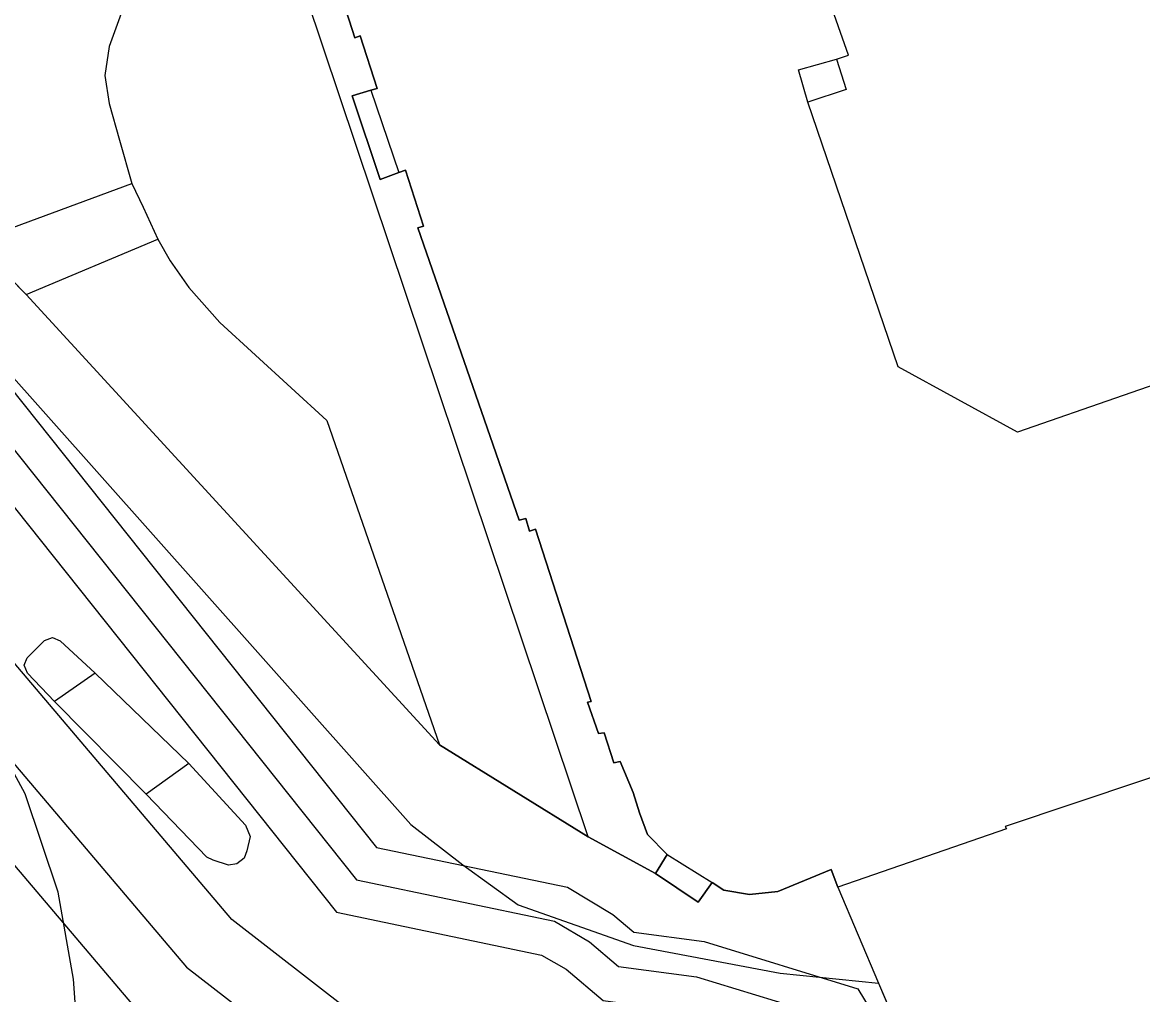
# Model space of a CAD drawing. Extents: x -264070 to -262271, y -1238894 to -1238141.
# Drawn here: x -263038.7 to -262987.2, y -1238816.6 to -1238771.9 of the extents above; entities that cross this region are included whole.
import ezdxf

# ---------------------------------------------------------------- set-up
doc = ezdxf.new("R2010")
doc.units = 0
for name, color, linetype in [('body_kn', 7, 'Continuous'), ('katuz_linie', 7, 'Continuous'), ('kladpar_hranice', 7, 'Continuous'), ('kladpar_plochy', 7, 'Continuous'), ('linie', 7, 'Continuous'), ('tarchy_linie', 7, 'Continuous'), ('zappar_hrandruhpozemk', 7, 'Continuous'), ('zuob_linie', 7, 'Continuous'), ('zuob_plochy', 7, 'Continuous')]:
    doc.layers.add(name, color=color, linetype=linetype)

msp = doc.modelspace()

# ---------------------------------------------------------------- linework, layer by layer
at = {"layer": 'body_kn'}
for p, q in [((-263023.43, -1238772.59), (-263023.43, -1238772.59)), ((-263023.19, -1238772.51), (-263023.19, -1238772.51)), ((-263034.72, -1238772.99), (-263034.72, -1238772.99)), ((-263001.29, -1238773.57), (-263001.29, -1238773.57)), ((-263001.29, -1238773.57), (-263001.29, -1238773.57)), ((-263000.73, -1238773.39), (-263000.73, -1238773.39)), ((-263003.04, -1238774.07), (-263003.04, -1238774.07)), ((-263034.93, -1238774.33), (-263034.93, -1238774.33)), ((-263023.56, -1238775.26), (-263023.56, -1238775.26)), ((-263022.7, -1238775.01), (-263022.7, -1238775.01)), ((-263022.7, -1238775.01), (-263022.7, -1238775.01)), ((-263022.4, -1238774.92), (-263022.4, -1238774.92)), ((-263000.84, -1238774.97), (-263000.84, -1238774.97)), ((-263034.72, -1238775.61), (-263034.72, -1238775.61)), ((-263002.6, -1238775.55), (-263002.6, -1238775.55)), ((-263002.6, -1238775.55), (-263002.6, -1238775.55)), ((-263034.25, -1238777.31), (-263034.25, -1238777.31)), ((-263021.41, -1238778.79), (-263021.41, -1238778.79)), ((-263021.11, -1238778.69), (-263021.11, -1238778.69)), ((-263033.69, -1238779.3), (-263033.69, -1238779.3)), ((-263022.26, -1238779.11), (-263022.26, -1238779.11)), ((-263033.17, -1238780.38), (-263033.17, -1238780.38)), ((-263020.54, -1238781.34), (-263020.54, -1238781.34)), ((-263020.28, -1238781.26), (-263020.28, -1238781.26)), ((-263032.49, -1238781.85), (-263032.49, -1238781.85)), ((-263031.92, -1238782.86), (-263031.92, -1238782.86)), ((-263031.07, -1238784.08), (-263031.07, -1238784.08)), ((-263038.54, -1238784.4), (-263038.54, -1238784.4)), ((-263038.54, -1238784.4), (-263038.54, -1238784.4)), ((-263029.64, -1238785.69), (-263029.64, -1238785.69)), ((-262998.45, -1238787.73), (-262998.45, -1238787.73)), ((-263024.72, -1238790.2), (-263024.72, -1238790.2)), ((-262992.96, -1238790.74), (-262992.96, -1238790.74)), ((-263015.88, -1238794.79), (-263015.88, -1238794.79)), ((-263015.57, -1238794.7), (-263015.57, -1238794.7)), ((-263015.4, -1238795.29), (-263015.4, -1238795.29)), ((-263015.12, -1238795.2), (-263015.12, -1238795.2)), ((-263037.7, -1238800.32), (-263037.7, -1238800.32)), ((-263037.33, -1238800.18), (-263037.33, -1238800.18)), ((-263036.98, -1238800.33), (-263036.98, -1238800.33)), ((-263038.63, -1238801.46), (-263038.63, -1238801.46)), ((-263038.49, -1238801.11), (-263038.49, -1238801.11)), ((-263038.48, -1238801.82), (-263038.48, -1238801.82)), ((-263035.37, -1238801.83), (-263035.37, -1238801.83)), ((-263037.24, -1238803.13), (-263037.24, -1238803.13)), ((-263037.24, -1238803.13), (-263037.24, -1238803.13)), ((-263012.57, -1238803.12), (-263012.57, -1238803.12)), ((-263012.73, -1238803.15), (-263012.73, -1238803.15)), ((-263012.23, -1238804.6), (-263012.23, -1238804.6)), ((-263011.97, -1238804.57), (-263011.97, -1238804.57)), ((-263019.54, -1238805.12), (-263019.54, -1238805.12)), ((-263031.06, -1238805.98), (-263031.06, -1238805.98)), ((-263031.06, -1238805.98), (-263031.06, -1238805.98)), ((-263011.53, -1238805.95), (-263011.53, -1238805.95)), ((-263011.23, -1238805.89), (-263011.23, -1238805.89)), ((-263038.59, -1238807.37), (-263038.59, -1238807.37)), ((-263033.03, -1238807.39), (-263033.03, -1238807.39)), ((-263033.03, -1238807.39), (-263033.03, -1238807.39)), ((-263010.63, -1238807.31), (-263010.63, -1238807.31)), ((-263010.34, -1238808.25), (-263010.34, -1238808.25)), ((-263028.46, -1238808.81), (-263028.46, -1238808.81)), ((-263020.86, -1238808.79), (-263020.86, -1238808.79)), ((-263009.97, -1238809.25), (-263009.97, -1238809.25)), ((-262993.53, -1238808.87), (-262993.53, -1238808.87)), ((-262993.47, -1238808.99), (-262993.47, -1238808.99)), ((-263028.25, -1238809.33), (-263028.25, -1238809.33)), ((-263022.44, -1238809.84), (-263022.44, -1238809.84)), ((-263012.7, -1238809.35), (-263012.7, -1238809.35)), ((-263012.7, -1238809.35), (-263012.7, -1238809.35)), ((-263030.23, -1238810.28), (-263030.23, -1238810.28)), ((-263028.52, -1238810.34), (-263028.52, -1238810.34)), ((-263028.39, -1238809.99), (-263028.39, -1238809.99)), ((-263009.07, -1238810.16), (-263009.07, -1238810.16)), ((-263009.07, -1238810.16), (-263009.07, -1238810.16)), ((-263029.94, -1238810.43), (-263029.94, -1238810.43)), ((-263029.24, -1238810.65), (-263029.24, -1238810.65)), ((-263028.85, -1238810.6), (-263028.85, -1238810.6)), ((-263018.46, -1238810.64), (-263018.46, -1238810.64)), ((-263001.53, -1238810.86), (-263001.53, -1238810.86)), ((-263023.36, -1238811.33), (-263023.36, -1238811.33)), ((-263009.61, -1238811.04), (-263009.61, -1238811.04)), ((-263037.07, -1238811.9), (-263037.07, -1238811.9)), ((-263013.65, -1238811.67), (-263013.65, -1238811.67)), ((-263007, -1238811.45), (-263007, -1238811.45)), ((-263006.47, -1238811.81), (-263006.47, -1238811.81)), ((-263003.98, -1238811.86), (-263003.98, -1238811.86)), ((-263001.22, -1238811.67), (-263001.22, -1238811.67)), ((-263007.65, -1238812.35), (-263007.65, -1238812.35)), ((-263005.28, -1238812.01), (-263005.28, -1238812.01)), ((-263024.28, -1238812.82), (-263024.28, -1238812.82)), ((-263015.92, -1238812.48), (-263015.92, -1238812.48)), ((-263011.57, -1238812.92), (-263011.57, -1238812.92)), ((-263029.08, -1238813.16), (-263029.08, -1238813.16)), ((-263014.25, -1238813.23), (-263014.25, -1238813.23)), ((-263010.61, -1238813.74), (-263010.61, -1238813.74)), ((-263012.64, -1238814.18), (-263012.64, -1238814.18)), ((-263010.62, -1238814.35), (-263010.62, -1238814.35)), ((-263007.37, -1238814.17), (-263007.37, -1238814.17)), ((-263014.85, -1238814.79), (-263014.85, -1238814.79)), ((-263031.17, -1238815.34), (-263031.17, -1238815.34)), ((-263013.71, -1238815.44), (-263013.71, -1238815.44)), ((-263011.31, -1238815.31), (-263011.31, -1238815.31)), ((-263036.37, -1238815.9), (-263036.37, -1238815.9)), ((-263007.72, -1238815.79), (-263007.72, -1238815.79)), ((-263003.87, -1238815.63), (-263003.87, -1238815.63)), ((-263000.31, -1238816.34), (-263000.31, -1238816.34)), ((-262999.35, -1238816.08), (-262999.35, -1238816.08))]:
    msp.add_line(p, q, dxfattribs=at)
at = {"layer": 'katuz_linie'}
msp.add_lwpolyline([(-262968.23, -1238800.39), (-262993.53, -1238808.87), (-262993.47, -1238808.99), (-263001.22, -1238811.67), (-262999.35, -1238816.08), (-262992.7, -1238831.74)], dxfattribs=at)
at = {"layer": 'kladpar_hranice'}
for points in [[(-263024.51, -1238769.24), (-263023.43, -1238772.59), (-263023.19, -1238772.51), (-263022.4, -1238774.92), (-263022.7, -1238775.01), (-263023.56, -1238775.26), (-263022.26, -1238779.11), (-263021.41, -1238778.79), (-263021.11, -1238778.69), (-263020.28, -1238781.26), (-263020.54, -1238781.34), (-263015.88, -1238794.79), (-263015.57, -1238794.7), (-263015.4, -1238795.29), (-263015.12, -1238795.2), (-263012.57, -1238803.12), (-263012.73, -1238803.15), (-263012.23, -1238804.6), (-263011.97, -1238804.57), (-263011.53, -1238805.95), (-263011.23, -1238805.89), (-263010.63, -1238807.31), (-263010.34, -1238808.25), (-263009.97, -1238809.25), (-263009.07, -1238810.16), (-263009.61, -1238811.04), (-263012.7, -1238809.35), (-263019.54, -1238805.12), (-263038.54, -1238784.4), (-263040.93, -1238781.98)], [(-262968.23, -1238800.39), (-262993.53, -1238808.87), (-262993.47, -1238808.99), (-263001.22, -1238811.67), (-263001.53, -1238810.86), (-263003.98, -1238811.86), (-263005.28, -1238812.01), (-263006.47, -1238811.81), (-263007, -1238811.45), (-263007.65, -1238812.35), (-263009.61, -1238811.04), (-263009.07, -1238810.16), (-263009.97, -1238809.25), (-263010.34, -1238808.25), (-263010.63, -1238807.31), (-263011.23, -1238805.89), (-263011.53, -1238805.95), (-263011.97, -1238804.57), (-263012.23, -1238804.6), (-263012.73, -1238803.15), (-263012.57, -1238803.12), (-263015.12, -1238795.2), (-263015.4, -1238795.29), (-263015.57, -1238794.7), (-263015.88, -1238794.79), (-263020.54, -1238781.34), (-263020.28, -1238781.26), (-263021.11, -1238778.69), (-263021.41, -1238778.79), (-263022.26, -1238779.11), (-263023.56, -1238775.26), (-263022.7, -1238775.01), (-263022.4, -1238774.92), (-263023.19, -1238772.51), (-263023.43, -1238772.59), (-263024.51, -1238769.24)], [(-263040.93, -1238781.98), (-263038.54, -1238784.4), (-263019.54, -1238805.12), (-263012.7, -1238809.35), (-263009.61, -1238811.04), (-263007.65, -1238812.35), (-263007, -1238811.45), (-263006.47, -1238811.81), (-263005.28, -1238812.01), (-263003.98, -1238811.86), (-263001.53, -1238810.86), (-263001.22, -1238811.67), (-262999.35, -1238816.08), (-262992.7, -1238831.74)]]:
    msp.add_lwpolyline(points, dxfattribs=at)
at = {"layer": 'kladpar_plochy'}
for p, q in [((-263040.93, -1238781.98), (-263038.54, -1238784.4)), ((-263038.54, -1238784.4), (-263019.54, -1238805.12)), ((-263019.54, -1238805.12), (-263012.7, -1238809.35)), ((-263012.7, -1238809.35), (-263009.61, -1238811.04)), ((-263003.98, -1238811.86), (-263001.53, -1238810.86)), ((-263001.53, -1238810.86), (-263001.22, -1238811.67)), ((-263009.61, -1238811.04), (-263007.65, -1238812.35)), ((-263007.65, -1238812.35), (-263007, -1238811.45)), ((-263007, -1238811.45), (-263006.47, -1238811.81)), ((-263006.47, -1238811.81), (-263005.28, -1238812.01)), ((-263005.28, -1238812.01), (-263003.98, -1238811.86)), ((-263001.22, -1238811.67), (-262999.35, -1238816.08)), ((-262999.35, -1238816.08), (-262992.7, -1238831.74))]:
    msp.add_line(p, q, dxfattribs=at)
for points in [[(-263024.51, -1238769.24), (-263023.43, -1238772.59), (-263023.19, -1238772.51), (-263022.4, -1238774.92), (-263022.7, -1238775.01), (-263023.56, -1238775.26), (-263022.26, -1238779.11), (-263021.41, -1238778.79), (-263021.11, -1238778.69), (-263020.28, -1238781.26), (-263020.54, -1238781.34), (-263015.88, -1238794.79), (-263015.57, -1238794.7), (-263015.4, -1238795.29), (-263015.12, -1238795.2), (-263012.57, -1238803.12), (-263012.73, -1238803.15), (-263012.23, -1238804.6), (-263011.97, -1238804.57), (-263011.53, -1238805.95), (-263011.23, -1238805.89), (-263010.63, -1238807.31), (-263010.34, -1238808.25), (-263009.97, -1238809.25), (-263009.07, -1238810.16), (-263009.61, -1238811.04), (-263012.7, -1238809.35), (-263019.54, -1238805.12), (-263038.54, -1238784.4), (-263040.93, -1238781.98)], [(-262968.23, -1238800.39), (-262993.53, -1238808.87), (-262993.47, -1238808.99), (-263001.22, -1238811.67), (-263001.53, -1238810.86), (-263003.98, -1238811.86), (-263005.28, -1238812.01), (-263006.47, -1238811.81), (-263007, -1238811.45), (-263007.65, -1238812.35), (-263009.61, -1238811.04), (-263009.07, -1238810.16), (-263009.97, -1238809.25), (-263010.34, -1238808.25), (-263010.63, -1238807.31), (-263011.23, -1238805.89), (-263011.53, -1238805.95), (-263011.97, -1238804.57), (-263012.23, -1238804.6), (-263012.73, -1238803.15), (-263012.57, -1238803.12), (-263015.12, -1238795.2), (-263015.4, -1238795.29), (-263015.57, -1238794.7), (-263015.88, -1238794.79), (-263020.54, -1238781.34), (-263020.28, -1238781.26), (-263021.11, -1238778.69), (-263021.41, -1238778.79), (-263022.26, -1238779.11), (-263023.56, -1238775.26), (-263022.7, -1238775.01), (-263022.4, -1238774.92), (-263023.19, -1238772.51), (-263023.43, -1238772.59), (-263024.51, -1238769.24)]]:
    msp.add_lwpolyline(points, dxfattribs=at)
at = {"layer": 'linie'}
for points in [[(-262968.23, -1238800.39), (-262993.53, -1238808.87), (-262993.47, -1238808.99), (-263001.22, -1238811.67), (-262999.35, -1238816.08), (-262992.7, -1238831.74)], [(-263038.8, -1238830.93), (-263038.09, -1238829.24), (-263037.14, -1238826.24), (-263036.48, -1238822.89), (-263036.2, -1238818.24), (-263036.37, -1238815.9), (-263037.07, -1238811.9), (-263038.59, -1238807.37), (-263040.82, -1238803.26)]]:
    msp.add_lwpolyline(points, dxfattribs=at)
at = {"layer": 'tarchy_linie'}
for points in [[(-263073.9, -1238749.61), (-263071.41, -1238754.02), (-263071.03, -1238754.56), (-263056.15, -1238770.11), (-263023.36, -1238811.33), (-263014.25, -1238813.23), (-263012.64, -1238814.18), (-263011.31, -1238815.31), (-263007.72, -1238815.79), (-263001.4, -1238817.73), (-263000.78, -1238818.76), (-262995.32, -1238832.18), (-262995.54, -1238832.59), (-262997.53, -1238833.25), (-262995.98, -1238838.4)], [(-263081.79, -1238752.86), (-263078.6, -1238759.37), (-263031.17, -1238815.34), (-263017.69, -1238825.81), (-263009, -1238828.77), (-263005.11, -1238838.74), (-263002.97, -1238844.59)], [(-263074.52, -1238759.54), (-263070.22, -1238757.79), (-263057.39, -1238771.2), (-263024.28, -1238812.82), (-263014.85, -1238814.79), (-263013.71, -1238815.44), (-263012.01, -1238816.88), (-263008.07, -1238817.41), (-263002.49, -1238819.12), (-263001.14, -1238822.4), (-263002.48, -1238822.79), (-263009.93, -1238825.29), (-263016.25, -1238823.13), (-263029.08, -1238813.16), (-263074.52, -1238759.54)], [(-263043.41, -1238836.08), (-263026.48, -1238830.65), (-263019.33, -1238828.33), (-263033.26, -1238817.52), (-263080.33, -1238761.97)], [(-263054.91, -1238769.02), (-263022.44, -1238809.84), (-263013.65, -1238811.67), (-263011.57, -1238812.92), (-263010.61, -1238813.74), (-263007.37, -1238814.17), (-263000.31, -1238816.34), (-262999.3, -1238818.02)]]:
    msp.add_lwpolyline(points, dxfattribs=at)
at = {"layer": 'zappar_hrandruhpozemk'}
for p, q in [((-263012.7, -1238809.35), (-263033.33, -1238747.85)), ((-263057.23, -1238767.89), (-263020.86, -1238808.79)), ((-263000.73, -1238773.39), (-263002.7, -1238767.83)), ((-263002.6, -1238775.55), (-263003.04, -1238774.07)), ((-263022.7, -1238775.01), (-263021.41, -1238778.79)), ((-263040.93, -1238781.98), (-263033.69, -1238779.3)), ((-263038.54, -1238784.4), (-263032.49, -1238781.85)), ((-263029.64, -1238785.69), (-263024.72, -1238790.2)), ((-263024.72, -1238790.2), (-263019.54, -1238805.12)), ((-263035.37, -1238801.83), (-263037.24, -1238803.13)), ((-263033.03, -1238807.39), (-263037.24, -1238803.13)), ((-263009.07, -1238810.16), (-263007, -1238811.45))]:
    msp.add_line(p, q, dxfattribs=at)
for points in [[(-263032.06, -1238768.59), (-263033.15, -1238769.9), (-263034.12, -1238771.31), (-263034.72, -1238772.99), (-263034.93, -1238774.33), (-263034.72, -1238775.61), (-263034.25, -1238777.31), (-263033.69, -1238779.3), (-263033.17, -1238780.38), (-263032.49, -1238781.85), (-263031.92, -1238782.86), (-263031.07, -1238784.08), (-263029.64, -1238785.69)], [(-263003.04, -1238774.07), (-263001.29, -1238773.57), (-263000.73, -1238773.39)], [(-263001.29, -1238773.57), (-263000.84, -1238774.97), (-263002.6, -1238775.55)], [(-262983.25, -1238787.37), (-262992.96, -1238790.74), (-262998.45, -1238787.73), (-263002.6, -1238775.55)], [(-263037.24, -1238803.13), (-263038.48, -1238801.82), (-263038.63, -1238801.46), (-263038.49, -1238801.11), (-263037.7, -1238800.32), (-263037.33, -1238800.18), (-263036.98, -1238800.33), (-263035.37, -1238801.83)], [(-263035.37, -1238801.83), (-263031.06, -1238805.98), (-263033.03, -1238807.39)], [(-263031.06, -1238805.98), (-263028.46, -1238808.81), (-263028.25, -1238809.33), (-263028.39, -1238809.99), (-263028.52, -1238810.34), (-263028.85, -1238810.6), (-263029.24, -1238810.65), (-263029.94, -1238810.43), (-263030.23, -1238810.28), (-263033.03, -1238807.39)], [(-263020.86, -1238808.79), (-263018.46, -1238810.64), (-263015.92, -1238812.48), (-263010.62, -1238814.35), (-263003.87, -1238815.63), (-262999.35, -1238816.08)]]:
    msp.add_lwpolyline(points, dxfattribs=at)
at = {"layer": 'zuob_linie'}
msp.add_lwpolyline([(-262968.23, -1238800.39), (-262993.53, -1238808.87), (-262993.47, -1238808.99), (-263001.22, -1238811.67), (-262999.35, -1238816.08), (-262992.7, -1238831.74)], dxfattribs=at)
at = {"layer": 'zuob_plochy'}
msp.add_lwpolyline([(-262968.23, -1238800.39), (-262993.53, -1238808.87), (-262993.47, -1238808.99), (-263001.22, -1238811.67), (-262999.35, -1238816.08), (-262992.7, -1238831.74)], dxfattribs=at)

doc.saveas('drawing.dxf')
